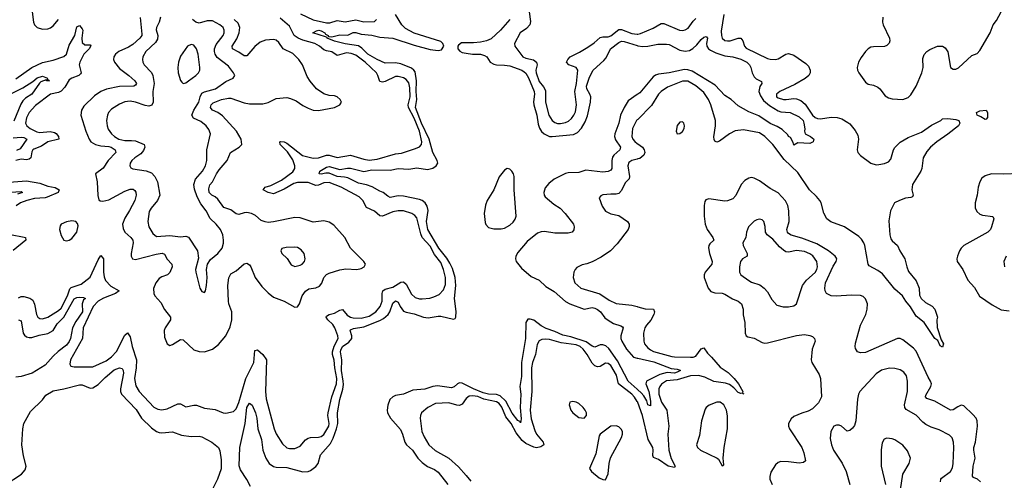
# Model space of a CAD drawing. Header units: inches. Extents: x 2001573 to 2220545, y 644482 to 846830.
# Tile 551 of 656: x 2106639 to 2114054, y 820783 to 824250. Entities that reach past the tile are written whole.
import ezdxf

# ---------------------------------------------------------------- set-up
doc = ezdxf.new("R2010")
doc.units = ezdxf.units.IN
doc.header["$MEASUREMENT"] = 0
doc.layers.add('C1802', color=7, linetype='Continuous')
doc.layers.add('C1812', color=7, linetype='Continuous')

msp = doc.modelspace()

# ---------------------------------------------------------------- linework, layer by layer
at = {"layer": 'C1802', "color": 5}
for points, elevation in [([(2106728.7, 824348.7), (2106742, 824230), (2106749.3, 824210), (2106770, 824191.3), (2106810, 824179.2), (2106850, 824181.6), (2106870, 824188.3), (2106890, 824203.6), (2106930, 824250.2)], 320), ([(2106630, 822155), (2106650, 822166.9), (2106670, 822166.2), (2106714.6, 822154.6), (2106737.4, 822137.4), (2106749.6, 822109.6), (2106764.8, 822030), (2106776, 822010), (2106790, 822001.1), (2106810, 821999), (2106850, 822009.4), (2106930, 822060.1), (2106950, 822079.4), (2106998.3, 822170), (2107016.6, 822223.4), (2107025, 822235), (2107101.2, 822258.8), (2107168.5, 822311.5), (2107230, 822442.7), (2107250, 822473.7), (2107270.1, 822450), (2107269.7, 822350), (2107275.2, 822315.2), (2107286, 822286), (2107325.2, 822245.2), (2107387.6, 822210), (2107361.3, 822190), (2107270, 822153.4), (2107230, 822131), (2107191.7, 822090), (2107115.6, 821930), (2107110.9, 821849.1), (2107022, 821690), (2107015.9, 821655.9), (2107022.6, 821642.6), (2107050, 821636.9), (2107190, 821636.5), (2107290, 821681.9), (2107330, 821712.4), (2107366.7, 821753.3), (2107430, 821874.9), (2107450, 821892.6), (2107470, 821863.8), (2107486.1, 821790), (2107517.5, 821690), (2107516.9, 821630), (2107503, 821550), (2107512.9, 821492.9), (2107537.4, 821450), (2107650, 821332.2), (2107678.8, 821318.8), (2107710, 821314.2), (2107750, 821321.8), (2107830, 821358.5), (2107850, 821358.6), (2107890, 821336.5), (2107950, 821349.2), (2107970, 821349.2), (2108030, 821326.4), (2108110, 821314.9), (2108170, 821291.7), (2108190, 821289.1), (2108250, 821300.9), (2108270, 821321.7), (2108290, 821368.9), (2108342.7, 821550), (2108401.6, 821670), (2108410, 821760.7), (2108430, 821764.6), (2108470.9, 821730), (2108498.3, 821690), (2108490.8, 821450), (2108495.9, 821395.9), (2108554, 821170), (2108570, 821132), (2108616.8, 821056.8), (2108650, 821027.9), (2108670, 821023.2), (2108710, 821023.2), (2108750, 821038.9), (2108790, 821088), (2108810, 821100.9), (2108830, 821105.5), (2108890, 821107), (2108910, 821113.5), (2108930, 821127.9), (2108966.2, 821190), (2108970.3, 821210), (2108959.5, 821270), (2108960.8, 821290), (2108990.3, 821410), (2109025.8, 821510), (2109026.7, 821550), (2109010.8, 821630), (2109008.2, 821688.2), (2108995, 821730), (2108995.2, 821750), (2109007, 821793), (2109036.1, 821850), (2109035.3, 821870), (2109013.2, 821930), (2108996.4, 821956.4), (2108958.3, 821990), (2108945.7, 822010), (2108950, 822018.2), (2108970.4, 822029.6), (2109010, 822042), (2109050, 822063.4), (2109070, 822067.2), (2109105.5, 822025.5), (2109130, 822010.5), (2109150, 822004.4), (2109210, 822002.1), (2109270, 822019.1), (2109321.3, 822050), (2109353.5, 822090), (2109367.9, 822130), (2109367.9, 822190), (2109373.8, 822210), (2109390, 822221.2), (2109450, 822236.4), (2109510, 822273.1), (2109530, 822276), (2109550, 822258.6), (2109590, 822182.7), (2109617.7, 822157.7), (2109650, 822147.8), (2109670, 822147.8), (2109726.3, 822153.7), (2109757.5, 822162.6), (2109798.7, 822181.3), (2109830, 822216.5), (2109844.4, 822255.6), (2109844.7, 822310), (2109830.8, 822370), (2109810, 822421), (2109763.5, 822483.5), (2109730, 822545.3), (2109670.5, 822610.5), (2109659, 822639), (2109630, 822757.4), (2109615.6, 822775.6), (2109591.5, 822791.5), (2109530, 822809.9), (2109490, 822810.5), (2109450, 822802.4), (2109370, 822769.8), (2109350, 822774.4), (2109310, 822808.8), (2109250, 822836.8), (2109221.8, 822890), (2109195.9, 822915.9), (2109059.8, 822990), (2108970, 823024.8), (2108930, 823022.8), (2108890, 823005.1), (2108870, 823002.7), (2108810, 823023.3), (2108730, 823023.7), (2108703.1, 823016.9), (2108630, 822974.4), (2108550, 822939.8), (2108510, 822948.2), (2108471.1, 822970), (2108488.2, 822990), (2108530, 823001.1), (2108610, 823042), (2108695.6, 823104.4), (2108711.2, 823128.8), (2108710.7, 823150), (2108695.9, 823195.9), (2108655.9, 823255.9), (2108601.1, 823310), (2108597.4, 823330), (2108606.4, 823333.6), (2108630, 823331.5), (2108650, 823320.4), (2108768.4, 823228.4), (2108850, 823208.3), (2108890, 823209.1), (2108950, 823229.7), (2108970, 823228.8), (2109030, 823212.8), (2109130, 823231.3), (2109230, 823199.5), (2109270, 823192.6), (2109330, 823198.9), (2109470, 823239.2), (2109514.3, 823245.7), (2109620.2, 823279.8), (2109650, 823291.8), (2109663.9, 823310), (2109666.5, 823330), (2109649.2, 823410), (2109610, 823507.6), (2109567.6, 823590), (2109565.3, 823610), (2109579.4, 823670), (2109575.7, 823735.7), (2109570, 823774.5), (2109550, 823798.9), (2109530, 823811.4), (2109490, 823823.4), (2109470, 823821), (2109390, 823784.5), (2109370, 823780.7), (2109350, 823785.7), (2109336.7, 823830), (2109325.9, 823850), (2109239.9, 823930), (2109170, 823982.6), (2109135.7, 823995.7), (2109099.8, 824000.2), (2109030, 823981.1), (2108990, 824008), (2108950, 824014.3), (2108930, 824022.5), (2108896.3, 824050), (2108862, 824070), (2108770, 824095.8), (2108736.9, 824110), (2108706.6, 824130), (2108670, 824200.8), (2108600.1, 824260.1)], 280), ([(2107546.5, 824266.5), (2107559.6, 824140.4), (2107557.4, 824130), (2107542.3, 824110), (2107490, 824062.7), (2107458.1, 824041.9), (2107385.4, 824010), (2107360.9, 823990), (2107348.7, 823970), (2107345.7, 823950), (2107352.5, 823930), (2107390, 823881.4), (2107460.2, 823830), (2107505.2, 823790), (2107518, 823770), (2107510, 823756.9), (2107499.1, 823750), (2107390, 823747.6), (2107292.5, 823727.5), (2107250, 823709.8), (2107202.7, 823677.3), (2107120.8, 823599.3), (2107103.2, 823570), (2107100.2, 823530), (2107136.1, 823410), (2107161.3, 823350), (2107175.2, 823330), (2107210.1, 823310.1), (2107250, 823299.2), (2107310, 823295), (2107326.3, 823290), (2107357.5, 823270), (2107362, 823250), (2107306, 823190), (2107267.8, 823132.2), (2107210.4, 823090), (2107223.1, 823030), (2107225.9, 822925.9), (2107233.6, 822893.6), (2107245.6, 822885.6), (2107264.2, 822884.2), (2107310, 822893.1), (2107430, 822958.4), (2107470, 822973), (2107493.1, 822973.1), (2107505.2, 822965.2), (2107512.7, 822952.7), (2107516.5, 822930), (2107506.6, 822890), (2107466.5, 822813.5), (2107430, 822756.4), (2107414, 822710), (2107416.9, 822676.9), (2107430, 822651.7), (2107475.5, 822610), (2107490.1, 822590), (2107493.5, 822570), (2107478.3, 822490), (2107479.2, 822470), (2107487.4, 822450), (2107510, 822445.8), (2107666, 822486), (2107712.7, 822492.7), (2107730, 822485.2), (2107750, 822446.7), (2107785, 822410), (2107787, 822390), (2107770, 822347.6), (2107750.6, 822329.4), (2107710, 822315.2), (2107690, 822302.3), (2107664, 822270), (2107647.3, 822227.3), (2107649.1, 822190), (2107655.6, 822170), (2107702.2, 822122.2), (2107730, 822067.7), (2107774.4, 822010), (2107774.4, 821990), (2107734.4, 821930), (2107727.5, 821910), (2107730, 821861), (2107749.1, 821809.1), (2107770, 821798.4), (2107790, 821805.7), (2107850, 821841.7), (2107870, 821839.5), (2107950, 821764.4), (2107990, 821751.3), (2108030, 821749.1), (2108090, 821769), (2108135.9, 821804.1), (2108190.9, 821870), (2108222.9, 821937.1), (2108236.7, 821990), (2108236.2, 822050), (2108212.7, 822110), (2108210.9, 822130), (2108206.2, 822250), (2108212.5, 822307.5), (2108230, 822336.2), (2108270, 822360.2), (2108330, 822412.8), (2108350, 822416.8), (2108370, 822405.2), (2108380.6, 822390), (2108411.2, 822310), (2108461.5, 822241.5), (2108510, 822194), (2108550, 822162.3), (2108631.2, 822131.2), (2108710, 822085.5), (2108730, 822088.2), (2108746.3, 822110), (2108765.2, 822170), (2108790, 822205.4), (2108817.3, 822222.7), (2108870, 822231.1), (2108897.1, 822242.9), (2108914.6, 822265.4), (2108929.8, 822310), (2108950, 822332.7), (2108970, 822343), (2109050, 822367.1), (2109093.8, 822373.8), (2109178, 822370), (2109210, 822378), (2109233.3, 822390), (2109243.6, 822410), (2109231.6, 822430), (2109130.9, 822530), (2109087.8, 822610), (2109003.5, 822703.5), (2108970, 822725.8), (2108930, 822735.5), (2108850, 822725.6), (2108750, 822757.2), (2108710, 822761.2), (2108550, 822727.1), (2108510, 822723.9), (2108487, 822727), (2108458.3, 822738.3), (2108415.2, 822775.2), (2108385.1, 822790), (2108350, 822798.7), (2108330, 822796.8), (2108290, 822782.3), (2108270, 822789), (2108230, 822819.5), (2108175.2, 822835.2), (2108130, 822898.1), (2108110, 822916.6), (2108086.2, 822930), (2108066.7, 822950), (2108062.2, 822977.8), (2108070, 823006.3), (2108091.4, 823028.6), (2108120.1, 823090), (2108140.2, 823119.8), (2108200.8, 823190), (2108227.1, 823250), (2108292, 823290), (2108312.8, 823310), (2108307.4, 823350), (2108270.5, 823410), (2108165.2, 823525.2), (2108130, 823551.1), (2108089.8, 823570), (2108080.8, 823580.8), (2108075.7, 823590), (2108081.7, 823610), (2108096.4, 823623.6), (2108158.9, 823650), (2108210, 823660.1), (2108230, 823658.2), (2108330, 823624.4), (2108370, 823615.5), (2108470, 823615.4), (2108510, 823625.8), (2108570, 823656.2), (2108650, 823663.2), (2108677.3, 823657.3), (2108719.8, 823639.8), (2108770, 823604.2), (2108810, 823583.1), (2108850, 823568.8), (2108890, 823567), (2109008.7, 823590), (2109049, 823610), (2109061.2, 823630), (2109053.2, 823650), (2109028.7, 823670), (2109010, 823676.2), (2108970, 823679.6), (2108930, 823692.8), (2108873, 823730), (2108826.5, 823786.5), (2108803.4, 823823.4), (2108769.2, 823910), (2108741.7, 823950), (2108695.6, 823995.6), (2108624.1, 824030), (2108590, 824077.6), (2108570, 824096.5), (2108550, 824101), (2108490, 824095.6), (2108450, 824081.8), (2108410, 824049.1), (2108350, 823977.8), (2108330, 823976.5), (2108290, 824004.4), (2108242.2, 824030), (2108239.1, 824050), (2108274.8, 824105.2), (2108292.1, 824150), (2108296.1, 824190), (2108283.7, 824223.7), (2108254.6, 824250)], 320), ([(2107697.8, 824270), (2107690.2, 824230), (2107669.3, 824190), (2107666.5, 824173.5), (2107679.8, 824130), (2107677.4, 824102.6), (2107661.8, 824078.1), (2107587.6, 824010), (2107565.2, 823970), (2107562.4, 823950), (2107565.5, 823930), (2107575.6, 823910), (2107630, 823853.2), (2107641.5, 823830), (2107651.4, 823770), (2107641.9, 823710), (2107645, 823630), (2107633.2, 823606.8), (2107610, 823599.9), (2107582.9, 823602.9), (2107510, 823628.3), (2107470, 823635.4), (2107430, 823630.6), (2107390, 823613.3), (2107330, 823576.1), (2107308.1, 823550), (2107299.7, 823530), (2107292.2, 823490), (2107296.2, 823450), (2107305.5, 823425.5), (2107329.2, 823390), (2107352.4, 823370), (2107386.3, 823350), (2107430, 823339.6), (2107481.2, 823341.2), (2107510, 823336.8), (2107576.5, 823310), (2107580.7, 823290), (2107570, 823264.4), (2107550, 823239.8), (2107504.9, 823210), (2107484, 823190), (2107471.7, 823170), (2107467.6, 823150), (2107475.8, 823135.8), (2107490, 823126), (2107590, 823112.1), (2107630, 823096.5), (2107655.5, 823070), (2107676.1, 823030), (2107694.7, 822930), (2107677.3, 822890), (2107627.8, 822830), (2107614.4, 822805.6), (2107602.8, 822730), (2107611.6, 822690), (2107640.6, 822640.6), (2107670, 822617.4), (2107770, 822626.3), (2107850, 822615.2), (2107890, 822621.3), (2107910, 822612.7), (2107978.9, 822510), (2107984, 822456), (2107962.6, 822370), (2107964.9, 822350), (2107994.8, 822230), (2108010, 822204.7), (2108030, 822196), (2108038, 822210), (2108046.6, 822250), (2108051.1, 822310), (2108046, 822370), (2108054, 822410), (2108076.1, 822443.9), (2108130, 822488.8), (2108162.6, 822530), (2108173.4, 822566.6), (2108174.3, 822590), (2108168.2, 822630), (2108149.7, 822670), (2108118.9, 822710), (2108073.7, 822753.7), (2108043.8, 822810), (2108002.8, 822862.8), (2107975.4, 822915.4), (2107954.3, 822974.3), (2107949.8, 823010), (2107961.7, 823050), (2108014.4, 823110), (2108039, 823150), (2108048.1, 823190), (2108049.1, 823270), (2108075.6, 823390), (2108063.8, 823423.8), (2108043.1, 823450), (2108002.3, 823482.3), (2107948.4, 823508.4), (2107935.8, 823530), (2107948.9, 823570), (2107986.7, 823630), (2107996.7, 823670), (2108010, 823695.7), (2108030, 823707.9), (2108112.2, 823730), (2108190, 823784.2), (2108246, 823810), (2108258.4, 823830), (2108249.7, 823850), (2108210, 823899.8), (2108126.4, 823966.4), (2108111.1, 823990), (2108104.8, 824010), (2108104.8, 824030), (2108117.6, 824062.4), (2108171.4, 824130), (2108178.6, 824150), (2108178.6, 824170), (2108169.8, 824190), (2108145.7, 824210), (2108090, 824240.7), (2108050, 824242.4), (2107990, 824223.4), (2107963.9, 824230), (2107940.9, 824250)], 340), ([(2108376.2, 820736.2), (2108350, 820788.1), (2108302.3, 820862.3), (2108292.1, 820892.1), (2108297.4, 821030), (2108335.8, 821210), (2108349.7, 821330.3), (2108370, 821364), (2108390, 821348.9), (2108414.1, 821290), (2108424.4, 821250), (2108432.1, 821170), (2108458.7, 821090), (2108468.9, 821010), (2108492.1, 820950), (2108517.5, 820910), (2108550, 820885.9), (2108570, 820881.6), (2108650, 820879.5), (2108770, 820846.2), (2108810, 820848.5), (2108830, 820856.5), (2108870, 820887.6), (2108886.2, 820910), (2108905.3, 820974.7), (2108979.5, 821060.5), (2109000.6, 821099.4), (2109025.5, 821170), (2109034.1, 821210), (2109032.3, 821290), (2109049.9, 821390), (2109072.5, 821467.5), (2109076.5, 821503.5), (2109076, 821530), (2109061.7, 821610), (2109065.9, 821690), (2109055.2, 821750), (2109056.8, 821763.2), (2109069.8, 821790.2), (2109117.6, 821822.4), (2109139.9, 821850), (2109139.6, 821870), (2109126.9, 821910), (2109130, 821915.6), (2109153.6, 821926.4), (2109230, 821938.1), (2109350, 821984.5), (2109379.1, 822000.9), (2109413.2, 822030), (2109425.8, 822050), (2109450, 822114.9), (2109470, 822133.5), (2109490, 822122.3), (2109504.5, 822090), (2109530, 822057), (2109550, 822047.2), (2109610, 822036.3), (2109680.3, 822010), (2109714.3, 822005.7), (2109790, 822018.2), (2109810, 822017.3), (2109905.2, 821994.8), (2109918.4, 822001.6), (2109923.9, 822010), (2109925.9, 822054.1), (2109913.3, 822150), (2109924, 822250), (2109917.1, 822310), (2109897.4, 822377.4), (2109877.9, 822417.9), (2109855.3, 822455.3), (2109794.5, 822530), (2109712, 822670), (2109702.8, 822730), (2109713.8, 822813.8), (2109706.3, 822846.3), (2109691.9, 822871.9), (2109670, 822888.8), (2109650, 822897.2), (2109530, 822921.9), (2109490, 822924.1), (2109430, 822911.6), (2109410, 822920.3), (2109375.8, 822950), (2109350, 822959.8), (2109292.6, 822992.6), (2109250, 823007.5), (2109190, 823018.1), (2109110, 823058.5), (2109085.3, 823065.3), (2109030, 823070.5), (2108970, 823093.6), (2108945.4, 823094.5), (2108910, 823086), (2108893.2, 823090), (2108898.4, 823110), (2108950, 823138.7), (2108970, 823144.6), (2109050, 823121.9), (2109106.6, 823133.4), (2109130, 823132.8), (2109230, 823108.1), (2109290, 823118.6), (2109430, 823118.3), (2109490, 823130.1), (2109570, 823123.8), (2109630, 823135.1), (2109710, 823121.7), (2109750, 823132.9), (2109774, 823150), (2109788.9, 823170), (2109783.4, 823190), (2109750, 823249.8), (2109722.8, 823350), (2109665.2, 823470), (2109620.5, 823590), (2109630.3, 823650), (2109623.9, 823710), (2109626.6, 823790), (2109616.3, 823856.3), (2109607.8, 823870), (2109590, 823884.1), (2109510, 823916.6), (2109470, 823925), (2109390, 823923.4), (2109330, 823950.8), (2109260.9, 823990), (2109216.2, 824036.2), (2109190, 824053.9), (2109089.1, 824069.1), (2109010, 824087), (2108954.5, 824110), (2108955.1, 824115.1), (2108941.1, 824121.1), (2108846, 824150), (2108873.2, 824166.8), (2108890.6, 824170), (2108910, 824164.8), (2108935.8, 824150), (2108940.5, 824140.5), (2108962.4, 824130), (2108963.1, 824123.1), (2108990, 824121.1), (2109050, 824135.9), (2109110, 824133.3), (2109150, 824153.4), (2109170, 824154.2), (2109210, 824140.1), (2109290, 824132.5), (2109350, 824118.7), (2109450, 824111.4), (2109610, 824059.2), (2109730, 824026.3), (2109790, 824019), (2109816, 824024), (2109832.4, 824050), (2109826, 824070), (2109810, 824084.7), (2109609.2, 824149.2), (2109544.4, 824184.4), (2109517.1, 824210), (2109469, 824289)], 260), ([(2108754.2, 824294.2), (2108850, 824249.3), (2108950, 824226.9), (2108973.5, 824226.5), (2109030, 824243.8), (2109090, 824232.7), (2109170, 824247.8), (2109230, 824233.6), (2109310, 824236), (2109326.3, 824250)], 280), ([(2106610, 823805.1), (2106730, 823890.1), (2106810, 823926.9), (2106890, 823945.5), (2106970, 823973.4), (2106990, 823990.2), (2107010, 824056.8), (2107053.7, 824130), (2107070, 824196), (2107079.1, 824200.9), (2107090, 824204.9), (2107110, 824181.7), (2107114.3, 824170), (2107105.5, 824110), (2107110, 824077.4), (2107130, 824061.7), (2107170, 824059.5), (2107174.2, 824054.2), (2107162, 824030), (2107121, 823990), (2107091.2, 823930), (2107086.4, 823910), (2107102.4, 823850), (2107096.7, 823843.3), (2107082.9, 823830), (2107030, 823809.5), (2107010, 823796), (2106978, 823742), (2106950, 823713), (2106930, 823701.6), (2106869.7, 823690.3), (2106756.8, 823603.2), (2106710, 823550.8), (2106690.1, 823510), (2106683.5, 823470), (2106692, 823450), (2106716.9, 823430), (2106766.8, 823406.8), (2106790, 823401.9), (2106868.1, 823408.1), (2106901.4, 823401.4), (2106913.6, 823393.6), (2106930.8, 823370), (2106932.6, 823350), (2106850, 823329.2), (2106801.8, 823298.2), (2106744.8, 823275.2), (2106737, 823270), (2106730, 823254.3), (2106721.5, 823210), (2106710, 823198.9), (2106690, 823195.8), (2106650, 823198.7), (2106609, 823190)], 280), ([(2110000, 824074.9), (2109965.5, 824074.5), (2109942.2, 824057.8), (2109937.6, 824050), (2109937.4, 824030), (2109952.4, 824012.4), (2109970, 824003.3), (2110000, 823998.8)], 260), ([(2106582.1, 823697.9), (2106663.3, 823736.7), (2106736.3, 823783.7), (2106770, 823812), (2106810, 823824.5), (2106847.7, 823810), (2106845.4, 823805.4), (2106862, 823790), (2106844, 823790), (2106837.5, 823797.5), (2106798.1, 823781.9), (2106787.4, 823772.6), (2106730.7, 823690), (2106681.9, 823658.1), (2106661.7, 823638.3), (2106646, 823614), (2106594.9, 823485.1)], 260), ([(2106590, 823360.6), (2106650, 823365.8), (2106670, 823363.3), (2106693, 823350), (2106641.6, 823278.4), (2106615.5, 823264.5)], 260), ([(2106460.1, 823020.1), (2106690, 823036.4), (2106790, 823018.2), (2106850, 822995.9), (2106905.5, 822985.5), (2106934.8, 822970), (2106928.8, 822950), (2106845.7, 822914.3), (2106830, 822909.3), (2106750, 822905.1), (2106691.4, 822890), (2106643.5, 822870), (2106611.6, 822848.4)], 280), ([(2106570, 822952.1), (2106650, 822956.9), (2106660.3, 822950), (2106622.5, 822937.5)], 260), ([(2106570, 822633.8), (2106673.4, 822613.4), (2106682.6, 822610), (2106686, 822590), (2106590, 822512.7)], 280), ([(2106630.2, 821990.2), (2106650, 821982.4), (2106665.8, 821890), (2106674.4, 821874.4), (2106690, 821862.3), (2106710, 821856.4), (2106730, 821857.5), (2106784.8, 821875.2), (2106850, 821887.9), (2106890, 821911.1), (2106920.4, 821959.6), (2106970, 822010.4), (2107050, 822147.5), (2107070, 822159.3), (2107090, 822160.1), (2107118, 822158), (2107133.4, 822150), (2107119.9, 822140.1), (2107108.8, 822111.2), (2107111, 822050), (2107061, 821979), (2107036.5, 821930), (2107021, 821850), (2107011.9, 821828.1), (2106990, 821799.6), (2106927.5, 821752.5), (2106890, 821716.4), (2106831.4, 821648.6), (2106731.3, 821588.7), (2106650, 821563.2), (2106610, 821559.4)], 260), ([(2106530, 820748.8), (2106651.1, 820828.9), (2106679.7, 820860.3), (2106687.3, 820890), (2106667, 820967), (2106655.6, 821050), (2106661.4, 821170), (2106668.8, 821210), (2106718.8, 821301.2), (2106810, 821388.7), (2106836.6, 821423.4), (2106890, 821455.8), (2106971.2, 821470), (2107090, 821501.2), (2107110, 821500.4), (2107170, 821477.3), (2107190, 821478.8), (2107230, 821503.1), (2107283.4, 821556.6), (2107350, 821613.9), (2107390, 821629.2), (2107410, 821624.2), (2107418.4, 821610), (2107421.5, 821590), (2107397.5, 821470), (2107396.8, 821450), (2107405.1, 821430), (2107515.2, 821315.2), (2107556.3, 821250), (2107630, 821178), (2107670, 821150.2), (2107690, 821143.2), (2107710, 821139.7), (2107790, 821148.3), (2107857.3, 821122.7), (2107930, 821111.2), (2107990, 821113.8), (2108010, 821110.2), (2108086, 821070), (2108136.5, 821030), (2108145.7, 821005.7), (2108157.2, 820937.2), (2108154.7, 820870), (2108128.4, 820790), (2108038, 820610)], 260), ([(2110000, 821499), (2109970, 821514.5), (2109950, 821515.8), (2109935.2, 821510), (2109910, 821486.5), (2109890, 821477.6), (2109785.5, 821494.5), (2109750, 821489), (2109690, 821469.4), (2109599.8, 821460.2), (2109530, 821430.6), (2109470, 821419.8), (2109448.8, 821410), (2109426.9, 821390), (2109410, 821349), (2109406.4, 821310), (2109409.4, 821289.4), (2109430.3, 821250), (2109505.5, 821165.5), (2109521.7, 821130), (2109538, 821070), (2109551.8, 821050), (2109596.8, 821010), (2109637.7, 820950), (2109670, 820917.2), (2109710, 820885.5), (2109763.4, 820863.4), (2109790, 820843.2), (2109862.5, 820750)], 260), ([(2110000, 821397.4), (2109970, 821356.1), (2109950, 821346.6), (2109930, 821348.3), (2109870, 821366), (2109770, 821361.1), (2109712, 821330), (2109665.3, 821290), (2109656.5, 821270), (2109654.3, 821250), (2109666.5, 821150), (2109684.7, 821110), (2109721.1, 821050), (2109766.7, 821006.7), (2109871.6, 820950), (2109944, 820884), (2110000, 820819.1)], 280)]:
    msp.add_lwpolyline(points, dxfattribs=dict(at, elevation=elevation))
for points, elevation in [([(2107930, 824063.6), (2107902, 824050), (2107850, 823976), (2107834.9, 823930), (2107828.8, 823890), (2107832.2, 823850), (2107850, 823791), (2107858.5, 823778.5), (2107870.7, 823770.7), (2107890, 823774.9), (2107910, 823788.8), (2107966, 823830), (2107985.4, 823850), (2107994.5, 823870), (2107996.4, 823890), (2107982.4, 823990), (2107970, 824029.4), (2107950, 824057.6)], 360), ([(2107030, 822735.6), (2106990, 822727.1), (2106950.5, 822710), (2106942.4, 822697.6), (2106937.8, 822670), (2106950, 822624.9), (2106970, 822590.5), (2106990, 822584.4), (2107010, 822590.4), (2107030, 822603.1), (2107069.7, 822650), (2107078.5, 822698.5), (2107074.9, 822714.9), (2107061.2, 822730)], 320), ([(2108710, 822537.4), (2108645.7, 822534.3), (2108613.7, 822526.3), (2108604.9, 822510), (2108614, 822490), (2108652.1, 822452.1), (2108683.7, 822403.7), (2108710, 822392.7), (2108750, 822401.3), (2108766, 822410), (2108784.5, 822430), (2108789.5, 822450), (2108780.7, 822490), (2108758.4, 822518.4), (2108730, 822535.4)], 340)]:
    msp.add_lwpolyline(points, close=True, dxfattribs=dict(at, elevation=elevation))
at = {"layer": 'C1812', "color": 5}
for points, elevation in [([(2111942.6, 824290), (2111922.6, 824162.6), (2111923.3, 824130), (2111930.2, 824110), (2111950, 824094), (2111970, 824089.5), (2111990, 824091.4), (2112050, 824111.8), (2112070, 824110.9), (2112083.7, 824090), (2112096.8, 824050), (2112110, 824035.2), (2112270, 823957.1), (2112290, 823951.7), (2112330, 823950.2), (2112350, 823955.8), (2112410, 823990.2), (2112430, 823994.2), (2112470, 823983.9), (2112560.2, 823920.2), (2112578.7, 823898.8), (2112592.1, 823870), (2112591.4, 823850), (2112581.4, 823830), (2112553.3, 823806.7), (2112477.3, 823762.7), (2112363.1, 823710), (2112338.3, 823690), (2112337.8, 823670), (2112350, 823661.1), (2112390, 823650.2), (2112411.5, 823648.5), (2112470, 823656.3), (2112490, 823653.5), (2112521, 823641), (2112554.7, 823614.7), (2112610.7, 823530), (2112630, 823512.8), (2112646.2, 823506.2), (2112670, 823504.3), (2112750, 823514.9), (2112794.3, 823514.3), (2112830, 823503.8), (2112876.2, 823476.2), (2112890, 823465.2), (2112930, 823415.1), (2112950, 823381.7), (2112955.9, 823350), (2112947.2, 823270), (2112952.3, 823250), (2112970, 823228.4), (2113050, 823170.9), (2113090, 823158), (2113110, 823158.7), (2113153.1, 823166.9), (2113181, 823179), (2113199.3, 823200.7), (2113220.4, 823270), (2113230, 823287.3), (2113270, 823327.7), (2113330, 823362.7), (2113430, 823402.7), (2113505.1, 823454.9), (2113575.1, 823490), (2113590, 823502.4), (2113630, 823506.2), (2113690, 823497.6), (2113713, 823490), (2113718.3, 823470), (2113708.1, 823450), (2113630, 823387.3), (2113544.9, 823330), (2113498.7, 823290), (2113470, 823256.9), (2113443.5, 823210), (2113432.2, 823130), (2113425, 823110), (2113363.5, 823010), (2113357.3, 822970), (2113367.6, 822930), (2113363.1, 822916.9), (2113349.2, 822910.8), (2113310, 822906.3), (2113265.3, 822890), (2113227.5, 822870), (2113198.3, 822810), (2113184.4, 822735.6), (2113193, 822630), (2113200.6, 822600.6), (2113210, 822584.9), (2113249.2, 822549.2), (2113267.4, 822510), (2113304.6, 822450), (2113319.1, 822390), (2113333.8, 822353.8), (2113390, 822283), (2113412.8, 822230), (2113416.7, 822176.7), (2113427.7, 822150), (2113459.9, 822119.9), (2113510, 822092.4), (2113531.3, 822070), (2113550.4, 822010), (2113546, 821990), (2113547.7, 821932.3), (2113579.8, 821839.8), (2113596.3, 821810), (2113590, 821784), (2113570, 821795.3), (2113554.5, 821834.5), (2113530, 821849.6), (2113451.3, 821971.3), (2113390, 822019.3), (2113347.6, 822087.6), (2113312.1, 822130), (2113287.9, 822170), (2113230, 822220.8), (2113135.8, 822335.9), (2113101.9, 822361.9), (2113036.9, 822396.9), (2113029.3, 822409.3), (2113003.3, 822550), (2112996.6, 822570), (2112978.7, 822598.7), (2112958.3, 822618.3), (2112851.4, 822691.4), (2112748.6, 822728.6), (2112717.7, 822750), (2112694.3, 822794.3), (2112675.2, 822870), (2112664.3, 822890), (2112639.7, 822919.7), (2112586.7, 822970), (2112499.4, 823099.4), (2112396.5, 823196.5), (2112310, 823311.3), (2112251.5, 823370), (2112210, 823397), (2112090, 823420.3), (2112027.4, 823412.6), (2111983.6, 823390), (2111910, 823335.3), (2111890, 823328.3), (2111875.2, 823335.2), (2111868.3, 823348.3), (2111867.7, 823367.7), (2111879.9, 823450), (2111879.4, 823490), (2111844.1, 823610), (2111825.6, 823650), (2111790, 823701.7), (2111730, 823753.1), (2111670, 823786.5), (2111630, 823787.7), (2111518.4, 823741.6), (2111471, 823710), (2111451, 823689), (2111397, 823603), (2111293.9, 823499.7), (2111290, 823495.8), (2111284.2, 823490), (2111253.9, 823430), (2111249.5, 823370), (2111257.1, 823350), (2111272, 823332), (2111290, 823319), (2111293.9, 823316.2), (2111330.1, 823290), (2111342.7, 823270), (2111346.3, 823250), (2111340.2, 823230), (2111310, 823205.5), (2111293.9, 823201.4), (2111290, 823200.5), (2111248.5, 823190), (2111225.5, 823174.5), (2111218.4, 823150), (2111231.5, 823070), (2111227.9, 823052.1), (2111198.9, 823021), (2111170, 822963.7), (2111150, 822940.9), (2111130, 822935.6), (2111090, 822936.8), (2111029.4, 822930.6), (2111015.4, 822924.6), (2111003.1, 822910), (2111025.1, 822845.1), (2111049.4, 822809.4), (2111090, 822787.7), (2111150, 822776.5), (2111216.4, 822730), (2111228.4, 822710), (2111230, 822694), (2111222, 822670), (2111137.5, 822562.5), (2111088.9, 822510), (2111018.1, 822461.9), (2110950, 822426.2), (2110910, 822410.9), (2110875.1, 822404.9), (2110835.6, 822384.4), (2110822, 822370), (2110813, 822350), (2110806.4, 822310), (2110819.5, 822270), (2110865.5, 822230), (2111007.3, 822187.3), (2111079.1, 822139.1), (2111130, 822112.6), (2111250, 822101), (2111290, 822089.8), (2111293.9, 822088.7), (2111350, 822072.9), (2111411.6, 822071.6), (2111419, 822050), (2111415.1, 822030), (2111392.5, 821987.5), (2111359.4, 821950), (2111347.8, 821930), (2111336.3, 821890), (2111338.4, 821830), (2111344.7, 821810), (2111370, 821780.2), (2111390, 821764.1), (2111413.2, 821753.2), (2111550, 821714.8), (2111570, 821710.9), (2111691.5, 821708.5), (2111710, 821709.2), (2111730, 821718.3), (2111770, 821772.6), (2111790, 821780.3), (2111818.7, 821738.7), (2111850.2, 821710), (2111914.8, 821634.8), (2111973.7, 821593.7), (2112019.3, 821550), (2112051.3, 821510), (2112085.3, 821450), (2112081.4, 821441.4), (2112091.3, 821430), (2112079.1, 821439.1), (2112070, 821436.9), (2112050, 821444.7), (2112018.4, 821478.4), (2111984, 821504), (2111953.8, 821513.8), (2111865.9, 821525.9), (2111798.3, 821558.3), (2111750, 821572), (2111690, 821569.9), (2111590, 821538.9), (2111510, 821530.2), (2111472.8, 821507.2), (2111459.4, 821490), (2111452.1, 821470), (2111453.3, 821430), (2111471.8, 821371.8), (2111512.8, 821310), (2111527.3, 821190), (2111519.9, 821130), (2111526.6, 821010), (2111546.1, 820946.1), (2111576.3, 820890), (2111570, 820878), (2111523.1, 820890), (2111450, 820938.2), (2111413.2, 820953.2), (2111407.1, 820970), (2111410.6, 821010), (2111407.1, 821030), (2111370.8, 821090.8), (2111328.6, 821270), (2111293.9, 821367.4), (2111292.9, 821370), (2111290, 821374.8), (2111270, 821407.8), (2111249.9, 821430), (2111148.5, 821510), (2111133.1, 821573.1), (2111090, 821647), (2111070, 821662.2), (2111050, 821664.1), (2111010, 821639.8), (2110990, 821637), (2110970, 821643.7), (2110950, 821663.5), (2110912.5, 821730), (2110882.8, 821770), (2110858.8, 821790), (2110830, 821801.4), (2110717, 821817), (2110630, 821841.3), (2110595, 821845), (2110570, 821842.9), (2110550, 821831.9), (2110534.8, 821805.2), (2110523.9, 821730), (2110500.3, 821670), (2110492.9, 821630), (2110496.8, 821450), (2110482.6, 821310), (2110490, 821244.9), (2110518.7, 821158.7), (2110531.8, 821130), (2110580.1, 821070), (2110587.2, 821050), (2110564.4, 821035.6), (2110530, 821027.8), (2110510, 821031.5), (2110450, 821058.9), (2110421.8, 821081.8), (2110379, 821139), (2110338.9, 821210), (2110300.1, 821260.1), (2110270, 821334.1), (2110250, 821359.7), (2110230, 821372.8), (2110134, 821394), (2110090, 821412.8), (2110050, 821419.5), (2110024.1, 821415.9), (2110001.1, 821398.9), (2110000, 821397.4)], 280), ([(2110476.5, 824310), (2110484.7, 824235.3), (2110481.3, 824210), (2110456.7, 824183.3), (2110406.9, 824150), (2110364.9, 824070), (2110368.5, 824050), (2110429, 823970), (2110450, 823960.5), (2110507.5, 823947.5), (2110531.8, 823930), (2110535.9, 823910), (2110526.6, 823870), (2110527.4, 823850), (2110550, 823784.1), (2110583.5, 823743.5), (2110597.7, 823717.7), (2110598.2, 823630), (2110623.9, 823530), (2110648.2, 823490), (2110670, 823474.8), (2110690, 823468.3), (2110712.4, 823467.6), (2110750, 823476.1), (2110772.9, 823487.1), (2110794.8, 823505.2), (2110812.5, 823530), (2110823.8, 823556.2), (2110831.1, 823610), (2110819.9, 823710), (2110831.4, 823770), (2110841.5, 823870), (2110829.8, 823889.8), (2110774, 823910), (2110758, 823930), (2110766, 823950), (2110784.5, 823970), (2110855.5, 824004.5), (2110917.3, 824042.7), (2110964.8, 824075.2), (2111010, 824115.3), (2111030, 824121.7), (2111070, 824122), (2111090, 824127.8), (2111150, 824175.2), (2111170, 824177.1), (2111250, 824146.4), (2111290, 824139.6), (2111293.9, 824140.4), (2111315.1, 824144.9), (2111410, 824187.2), (2111470, 824222.2), (2111490, 824220.1), (2111607.9, 824172.1), (2111630, 824169.4), (2111650, 824172.7), (2111674.2, 824185.8), (2111710, 824239.7), (2111730, 824258.5)], 280), ([(2113140.2, 824270), (2113136.5, 824230), (2113140.7, 824210), (2113190.4, 824110), (2113193, 824090), (2113188.1, 824071.9), (2113170, 824055.1), (2113151.7, 824048.3), (2113070, 824045.4), (2113050, 824042), (2113030, 824031.5), (2113008.7, 824010), (2112975.8, 823964.2), (2112956.4, 823930), (2112946.4, 823890), (2112948.4, 823870), (2112959.5, 823850), (2113010, 823778.4), (2113030, 823765.5), (2113070, 823755.8), (2113101.4, 823741.4), (2113116.5, 823730), (2113156.9, 823676.9), (2113182.2, 823662.2), (2113210, 823653.8), (2113290, 823649.1), (2113330, 823663.2), (2113350, 823683.1), (2113391.6, 823750), (2113434.3, 823850), (2113442.4, 823890), (2113441.5, 823958.5), (2113450, 823988.4), (2113469.7, 824010), (2113494.2, 824025.8), (2113550, 824050.9), (2113589.4, 824049.4), (2113610, 824037.6), (2113628.1, 824008.1), (2113650, 823891), (2113670, 823878.4), (2113690, 823877.6), (2113710, 823887.2), (2113810, 823980.3), (2113850, 823994.4), (2113870, 824017.6), (2113947.7, 824150), (2113969.8, 824210), (2113995.4, 824244.6), (2114030, 824307.9)], 320), ([(2110329.6, 824250.3), (2110259.5, 824170), (2110190, 824105.9), (2110154.9, 824090), (2110110, 824081.1), (2110055.5, 824075.5), (2110000, 824074.9)], 260), ([(2110000, 823998.8), (2110050, 823991.4), (2110110, 823989.7), (2110140.4, 823980.4), (2110157.5, 823970), (2110181.3, 823930), (2110210, 823914.3), (2110230, 823909.6), (2110290, 823908.7), (2110330, 823901.3), (2110420.3, 823870), (2110438.4, 823858.4), (2110450, 823846.8), (2110470, 823811.8), (2110513.5, 823710), (2110516.7, 823690), (2110507.9, 823632.1), (2110510.1, 823610.1), (2110534, 823530), (2110543.8, 823463.8), (2110553.9, 823433.9), (2110569.4, 823409.4), (2110589.7, 823389.7), (2110630, 823371.2), (2110650, 823369.6), (2110810, 823385.1), (2110838.8, 823401.2), (2110870, 823433.2), (2110898.1, 823481.9), (2110915.1, 823524.9), (2110937.7, 823630), (2110939.6, 823670), (2110933.8, 823690), (2110910.9, 823730), (2110908.6, 823750), (2110930, 823818.4), (2110958.4, 823870), (2111038.4, 823941.6), (2111056.7, 823963.3), (2111088.9, 824031.1), (2111150, 824077.3), (2111170, 824087), (2111190, 824086), (2111290, 824054.8), (2111293.9, 824054.2), (2111331.4, 824048.6), (2111369.9, 824050.1), (2111444.5, 824064.4), (2111510, 824065.4), (2111530, 824061.8), (2111610, 824020.1), (2111650, 824012.9), (2111682.4, 824017.6), (2111707.9, 824032), (2111738.6, 824061.4), (2111770, 824100.7), (2111790, 824117.1), (2111810, 824123.7), (2111817.8, 824110), (2111810.7, 824070), (2111813, 824050), (2111827.2, 824030), (2111840.4, 824020.4), (2111881.3, 824001.3), (2111950, 823978.8), (2112010, 823969.4), (2112070, 823952.2), (2112116.3, 823930), (2112135.9, 823910), (2112145.7, 823890), (2112156.1, 823850), (2112170, 823819.5), (2112184.8, 823804.8), (2112224.6, 823784.6), (2112228.9, 823770), (2112213.2, 823746.8), (2112205.5, 823710), (2112216.8, 823676.8), (2112241.5, 823641.5), (2112285, 823605), (2112350, 823563), (2112370, 823556.4), (2112440.5, 823550), (2112510, 823519.8), (2112538.6, 823490), (2112545.5, 823470), (2112552, 823428), (2112548.4, 823410), (2112554, 823390), (2112594.8, 823370), (2112618.8, 823350), (2112614.8, 823330), (2112590, 823317), (2112498, 823322), (2112470, 823306), (2112464.7, 823324.7), (2112442.7, 823362.7), (2112430, 823369.3), (2112423, 823383), (2112382.2, 823422.3), (2112344.7, 823444.7), (2112290, 823467.3), (2112205.4, 823525.4), (2112130, 823557.4), (2112050, 823601.6), (2111996.3, 823650), (2111950, 823679.8), (2111876.9, 823756.9), (2111703.1, 823863.1), (2111670, 823873.4), (2111645.6, 823874.4), (2111530, 823849.9), (2111450, 823840.5), (2111426.8, 823833.2), (2111410, 823820.3), (2111310, 823699.8), (2111293.9, 823688.5), (2111290, 823685.8), (2111222.1, 823637.9), (2111190, 823589.7), (2111164.1, 823530), (2111150.7, 823470), (2111121.6, 823390), (2111119, 823370), (2111125.2, 823345.2), (2111163.2, 823290), (2111158.8, 823270), (2111112.9, 823230), (2111104.5, 823215.5), (2111098.8, 823190), (2111098.3, 823130), (2111090, 823118), (2111070, 823106.4), (2111030, 823102.1), (2110903.7, 823116.3), (2110850, 823100.7), (2110770, 823097.5), (2110750, 823092.5), (2110664.7, 823050), (2110623.6, 823016.4), (2110596.7, 822983.3), (2110585.8, 822950), (2110589.2, 822930), (2110597.4, 822917.4), (2110662.2, 822862.2), (2110708.5, 822830), (2110746, 822790), (2110808.4, 822710), (2110814, 822690), (2110811.8, 822668.2), (2110800.7, 822650), (2110770, 822642), (2110670, 822642.4), (2110590, 822655.7), (2110566.6, 822653.4), (2110537.9, 822642.1), (2110459.5, 822580.5), (2110390, 822497.7), (2110375, 822470), (2110373.2, 822450), (2110378.6, 822430), (2110419.1, 822379.1), (2110490, 822317.4), (2110550, 822288), (2110601.8, 822241.8), (2110663, 822203), (2110748.2, 822128.2), (2110782.4, 822110), (2110890, 822070.7), (2110950, 822082.4), (2110970, 822078.4), (2110990, 822069.3), (2111011.9, 822051.9), (2111046.7, 822006.7), (2111070, 821989), (2111110, 821963.9), (2111165.9, 821945.9), (2111177.8, 821937.8), (2111182.6, 821930), (2111167, 821870), (2111166.3, 821850), (2111172.5, 821830), (2111209.5, 821770), (2111260.7, 821710), (2111290, 821703.2), (2111293.9, 821702.3), (2111414.2, 821674.2), (2111545.4, 821625.4), (2111590, 821620.1), (2111612.2, 821612.2), (2111614.3, 821610), (2111590, 821596.2), (2111570.6, 821590), (2111513.8, 821593.8), (2111459.7, 821580.3), (2111360.3, 821530), (2111355.2, 821510), (2111377.1, 821450), (2111390, 821378), (2111390, 821342.7), (2111370, 821352), (2111361.6, 821381.6), (2111339.1, 821419.1), (2111320.3, 821440.3), (2111293.9, 821464.3), (2111290, 821467.9), (2111221.8, 821530), (2111141.4, 821681.4), (2111074.8, 821774.8), (2111053.9, 821793.9), (2111030, 821803.4), (2111010, 821801.9), (2110970, 821785.9), (2110950, 821792.5), (2110904.5, 821824.5), (2110790, 821862.1), (2110730, 821875.8), (2110670, 821902.6), (2110604.7, 821924.7), (2110566.4, 821946.4), (2110510, 821989.3), (2110483.3, 821996.8), (2110465.2, 821994.8), (2110450.9, 821970), (2110448.4, 821850), (2110417.4, 821670), (2110416.9, 821563.1), (2110405.8, 821490), (2110412, 821430), (2110408.1, 821330), (2110414.2, 821245.8), (2110410, 821216.2), (2110405.8, 821225.8), (2110390, 821232.9), (2110347, 821287), (2110299.3, 821379.3), (2110258.1, 821418.1), (2110230, 821429.2), (2110170, 821430.5), (2110130, 821440.5), (2110056.1, 821470), (2110000, 821499)], 260), ([(2114168.2, 823091.8), (2114050, 823086.5), (2113958, 823090), (2113910, 823073.7), (2113883.8, 823056.2), (2113870.3, 823030), (2113858, 822990), (2113850.3, 822930.2), (2113833.8, 822870), (2113833.9, 822833.9), (2113846.7, 822806.7), (2113870, 822786.5), (2113890, 822779), (2113967.9, 822767.9), (2113974.7, 822750), (2113958.3, 822690), (2113950.1, 822669.9), (2113930.1, 822649.9), (2113748.7, 822550), (2113729.4, 822530.6), (2113716.9, 822510), (2113702.6, 822470), (2113697.6, 822450), (2113699.3, 822430), (2113742.6, 822370), (2113778.3, 822290), (2113830, 822234), (2113868.3, 822168.3), (2113963.2, 822103.2), (2114030, 822066.3), (2114090, 822057.6)], 320), ([(2113876.2, 820770), (2113851.3, 820790), (2113823.3, 820803.3), (2113815, 820815), (2113820.8, 820890), (2113835.4, 820950), (2113823.6, 821010), (2113825.3, 821030), (2113837.1, 821070), (2113852.3, 821190), (2113850.3, 821230), (2113842.1, 821250), (2113818.3, 821278.3), (2113750, 821342.1), (2113730, 821347.2), (2113703.9, 821336.1), (2113670, 821312.8), (2113650, 821310.9), (2113530, 821378.5), (2113470, 821397.6), (2113460.7, 821410), (2113463.4, 821423.4), (2113499.8, 821490), (2113505.1, 821510), (2113498.3, 821530), (2113479.7, 821559.7), (2113390, 821754.2), (2113370, 821778.4), (2113290, 821841), (2113270, 821849.8), (2113250, 821849), (2113010, 821745.6), (2112970, 821741.9), (2112947.9, 821750), (2112933.7, 821773.7), (2112930.6, 821790), (2112934, 821814), (2112972.2, 821950), (2113010.5, 822029.5), (2113022.2, 822070), (2113023, 822110), (2113008.4, 822148.4), (2112990, 822166), (2112970, 822173.5), (2112904.2, 822175.8), (2112787.7, 822167.7), (2112750, 822171.7), (2112715.8, 822190), (2112705.6, 822210), (2112702.5, 822230), (2112707.7, 822270), (2112764.4, 822395.6), (2112787.6, 822430), (2112793, 822450), (2112790, 822455.1), (2112779.6, 822470), (2112730.9, 822510), (2112642.9, 822562.9), (2112530, 822605), (2112450, 822627.4), (2112430, 822639.4), (2112420.6, 822650), (2112415.2, 822670), (2112433.1, 822730), (2112432, 822812), (2112424.1, 822850), (2112405.1, 822885.1), (2112350, 822947.4), (2112290, 822979.3), (2112210, 823036.8), (2112170, 823057.3), (2112150, 823061), (2112130, 823057.3), (2112100.4, 823039.6), (2112071.6, 823010), (2112033.1, 822926.9), (2112010, 822902.2), (2111970, 822885.6), (2111950, 822883.9), (2111830, 822900.5), (2111807.2, 822892.8), (2111799.9, 822880.1), (2111794, 822850), (2111793.4, 822770), (2111800.8, 822710), (2111817.3, 822670), (2111859.7, 822610), (2111866.3, 822590), (2111837.1, 822562.9), (2111829.1, 822550), (2111827.3, 822532.7), (2111834.2, 822490), (2111853.8, 822430), (2111851.6, 822410), (2111802, 822350), (2111794.9, 822330), (2111794, 822310), (2111824.2, 822230), (2111844.3, 822204.3), (2111873.4, 822193.4), (2111930, 822190.2), (2111950, 822184.7), (2112008.3, 822148.3), (2112050.4, 822130), (2112075.6, 822110), (2112087.3, 822070), (2112088.4, 822028.4), (2112099.6, 821970), (2112102.6, 821890), (2112110.3, 821870.3), (2112123, 821863), (2112170, 821851.5), (2112230, 821820.9), (2112250, 821816.1), (2112270, 821817.6), (2112490, 821873.7), (2112530, 821878.6), (2112550, 821880.2), (2112590, 821873.2), (2112610, 821863.9), (2112625.5, 821850), (2112629.1, 821830), (2112607.8, 821770), (2112598.7, 821690), (2112604.9, 821670), (2112658.7, 821578.7), (2112669, 821550), (2112676.9, 821410), (2112654.3, 821365.7), (2112610, 821320.3), (2112578.1, 821301.9), (2112530, 821287.9), (2112470, 821262.3), (2112450, 821245.6), (2112428.9, 821210), (2112428.7, 821190), (2112437.6, 821170), (2112530.2, 821030), (2112545.3, 820990), (2112556, 820930), (2112542.3, 820917.7), (2112510, 820912), (2112430, 820922.7), (2112370, 820924.8), (2112350, 820917.8), (2112330, 820899.2), (2112295.5, 820844.5), (2112288, 820812), (2112289.4, 820790.6), (2112306.3, 820750)], 320), ([(2114068.4, 822470), (2114050.4, 822430), (2114054.9, 822390)], 340), ([(2113574, 820770), (2113576.3, 820790), (2113582.2, 820797.8), (2113650, 820848.9), (2113664.2, 820875.8), (2113669.8, 820910), (2113675, 821030), (2113670.8, 821070.8), (2113661.5, 821101.5), (2113642.2, 821122.2), (2113563.1, 821163.1), (2113503.3, 821183.3), (2113463.1, 821203.1), (2113440.2, 821220.2), (2113390, 821274.2), (2113315.2, 821315.2), (2113305, 821330), (2113301.6, 821350), (2113325.5, 821450), (2113324.6, 821530), (2113316.8, 821570), (2113297.7, 821597.7), (2113270, 821613.7), (2113230, 821625.4), (2113190, 821627.1), (2113130, 821610.9), (2113090, 821584), (2112966.4, 821450), (2112955.3, 821430), (2112947.7, 821392.3), (2112936.5, 821230), (2112925.1, 821194.9), (2112910, 821175.6), (2112890, 821157.6), (2112870, 821152), (2112829.2, 821190), (2112810, 821198.7), (2112790, 821198.7), (2112770, 821189.3), (2112748.4, 821150), (2112741.7, 821098.3), (2112751.7, 821050), (2112768.9, 821010), (2112831.9, 820911.9), (2112863.8, 820850), (2112890.3, 820750)], 340), ([(2113271.6, 820710), (2113291, 820830), (2113338.3, 820910), (2113346.6, 820950), (2113324.1, 821004.1), (2113290, 821047.6), (2113230, 821087.3), (2113210, 821094.5), (2113170, 821099.3), (2113148.6, 821091.4), (2113135.2, 821064.8), (2113127.2, 821012.8), (2113126.5, 820890), (2113160.7, 820750)], 360), ([(2110000, 820819.1), (2110036.6, 820776.6)], 280)]:
    msp.add_lwpolyline(points, dxfattribs=dict(at, elevation=elevation))
for points, elevation in [([(2113910, 823499.5), (2113878.7, 823518.7), (2113849.9, 823529.9), (2113845.1, 823550), (2113870, 823563.1), (2113918, 823570), (2113927.7, 823550), (2113927.3, 823512.7), (2113918.8, 823501.2)], 280), ([(2111630, 823482), (2111610, 823478.4), (2111590, 823452.3), (2111581.6, 823410), (2111590, 823391), (2111610, 823394), (2111630, 823408.2), (2111642.9, 823430), (2111645.6, 823450), (2111639.6, 823470)], 320), ([(2110310, 823130.7), (2110290, 823117.7), (2110250, 823066), (2110208.4, 822970), (2110159.8, 822890), (2110146.2, 822853.8), (2110137.2, 822790), (2110143.4, 822723.4), (2110150, 822707.6), (2110170, 822686.5), (2110210, 822674.3), (2110264.6, 822675.4), (2110290, 822680.7), (2110330, 822703.6), (2110354.5, 822725.5), (2110371.2, 822748.8), (2110377.7, 822770), (2110362.7, 822970), (2110363.4, 823070), (2110358.6, 823090), (2110346.2, 823110), (2110330, 823125.5)], 260), ([(2112210, 822749.4), (2112190, 822744.5), (2112170, 822734.5), (2112126.7, 822690), (2112112.2, 822650), (2112108.2, 822610), (2112084.9, 822570), (2112088.7, 822550), (2112117.8, 822490), (2112117.8, 822482.3), (2112116.4, 822470), (2112083.1, 822450), (2112067.1, 822430), (2112059.1, 822390), (2112060.8, 822350), (2112070.3, 822330), (2112130, 822285.8), (2112150, 822274.7), (2112213.4, 822253.4), (2112246.4, 822230), (2112270, 822201.6), (2112303, 822143), (2112341.6, 822101.6), (2112387.5, 822087.5), (2112430, 822088.9), (2112470, 822096.9), (2112489.6, 822110), (2112533.6, 822250), (2112564.5, 822290), (2112630, 822347.4), (2112642.5, 822370), (2112647.2, 822390), (2112641.1, 822430), (2112611.5, 822471.5), (2112590, 822487.1), (2112550, 822504.8), (2112490, 822513.6), (2112430, 822500.6), (2112410, 822503.5), (2112390, 822513.8), (2112360.3, 822540.3), (2112310, 822597.8), (2112267.6, 822630), (2112255.8, 822650), (2112252.7, 822692.7), (2112242, 822730), (2112230, 822743.7)], 340), ([(2110804.4, 821375.6), (2110782.8, 821370), (2110776.3, 821350), (2110790.4, 821310), (2110804.9, 821290), (2110850, 821255.5), (2110890, 821250.7), (2110906.6, 821270), (2110907, 821290), (2110898.4, 821310), (2110882, 821330), (2110850, 821359.6), (2110830, 821371.3)], 320), ([(2111890, 821371.1), (2111831.6, 821348.4), (2111809.3, 821330.7), (2111801.7, 821318.3), (2111773.5, 821230), (2111759.7, 821120.3), (2111735.8, 821050), (2111742.3, 821030), (2111764.9, 821010), (2111891.3, 820950), (2111901.4, 820941.4), (2111930, 820892), (2111942, 820898), (2111937.2, 820950), (2111945.3, 821030), (2111970.5, 821170), (2111969.2, 821269.2), (2111961.9, 821310), (2111942.5, 821350), (2111913, 821370)], 320), ([(2111130, 821193.6), (2111090, 821189.6), (2111010.7, 821130), (2111002.3, 821117.7), (2110977.2, 820982.8), (2110931, 820871), (2110946, 820850), (2111002, 820802), (2111030, 820787.7), (2111050, 820787.3), (2111070, 820832), (2111077.2, 820910), (2111088.9, 820951.1), (2111170, 821103.8), (2111178, 821130), (2111177.7, 821150), (2111168.5, 821168.5), (2111150, 821185.6)], 320)]:
    msp.add_lwpolyline(points, close=True, dxfattribs=dict(at, elevation=elevation))

doc.saveas('drawing.dxf')
